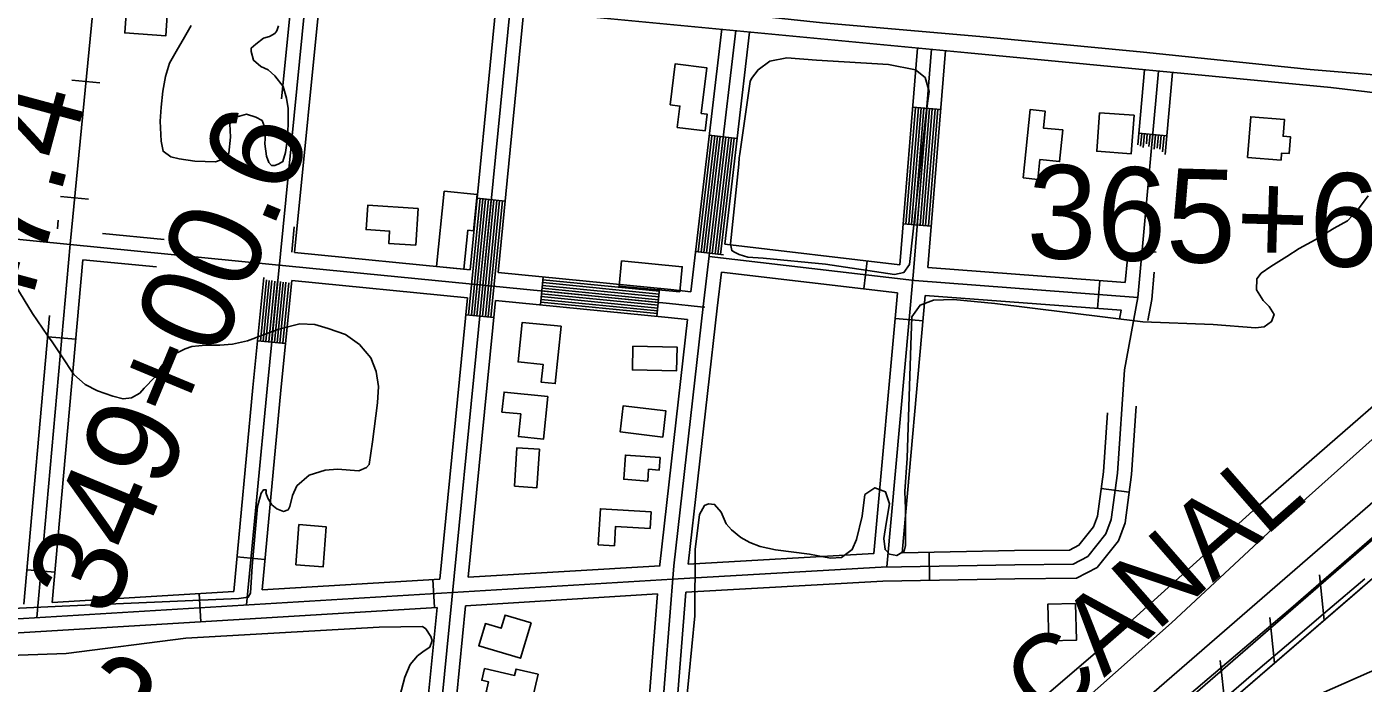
# Model space of a CAD drawing. Extents: x 3704301 to 3742427, y 506229 to 532009.
# Drawn here: x 3711526 to 3712953, y 518312 to 519013 of the extents above; entities that cross this region are included whole.
import ezdxf

# ---------------------------------------------------------------- set-up
doc = ezdxf.new("R2010")
doc.units = 0
for name, color, linetype in [('V-BLDG-OTLN', 7, 'Continuous'), ('V-FLOD-BASE', 7, 'Continuous'), ('V-LEVE-TOET', 7, 'Continuous'), ('V-RIVR-IDEN', 7, 'Continuous'), ('V-ROAD-CNTR', 7, 'Continuous'), ('V-RRAP-FSHR', 7, 'Continuous'), ('V-SITE-VEGE', 7, 'Continuous'), ('V-SURV-IDEN', 7, 'Continuous'), ('V-SURV-LINE', 7, 'Continuous')]:
    doc.layers.add(name, color=color, linetype=linetype)

msp = doc.modelspace()

# ---------------------------------------------------------------- linework, layer by layer
at = {"layer": 'V-BLDG-OTLN'}
for points in [[(3711666.3, 519070.5), (3711665.1, 519054.2), (3711677.8, 519053.3), (3711674.3, 519003.5), (3711630.6, 519006.6), (3711634.2, 519057.2), (3711637.3, 519057), (3711638.4, 519072.4)], [(3712213, 518929.8), (3712218.5, 518973.7), (3712252.2, 518969.5), (3712246.2, 518920.7), (3712252.5, 518919.9), (3712250.3, 518901.9), (3712220.6, 518905.6), (3712223.4, 518928.5)], [(3712590.1, 518851.6), (3712597.4, 518924.7), (3712613.4, 518923.1), (3712611.6, 518904.9), (3712632.4, 518902.9), (3712629, 518869.1), (3712607.9, 518871.2), (3712605.8, 518850)], [(3712671.7, 518921.4), (3712708.5, 518918.7), (3712705.5, 518877.5), (3712668.7, 518880.2)], [(3712829.6, 518873.5), (3712833.1, 518917), (3712869, 518914.2), (3712867.6, 518896.3), (3712875.4, 518895.6), (3712874, 518877.6), (3712866.1, 518878.2), (3712865.5, 518870.7)], [(3711997.1, 518795.7), (3711992.8, 518754.1), (3711963.5, 518757.1), (3711971.7, 518837.5), (3712006.9, 518833.9), (3712002.9, 518795.1)], [(3711941.4, 518779.7), (3711912.5, 518781.6), (3711913.4, 518794.8), (3711888.3, 518796.5), (3711890, 518822.5), (3711943.9, 518818.9)], [(3712223.4, 518729.8), (3712158.5, 518735.9), (3712161.1, 518762.9), (3712225.9, 518756.7)], [(3712096.6, 518693.1), (3712090.4, 518631.8), (3712075.4, 518633.3), (3712077.3, 518652.4), (3712050.7, 518655), (3712055, 518697.3)], [(3712173.3, 518671.9), (3712220.4, 518670.9), (3712219.8, 518645.4), (3712172.7, 518646.4)], [(3712082.5, 518617.9), (3712077.9, 518572.5), (3712050.9, 518575.2), (3712053.4, 518599.4), (3712033.4, 518601.4), (3712035.6, 518622.7)], [(3712205.2, 518574.7), (3712159.7, 518580.2), (3712163, 518608.1), (3712208.5, 518602.7)], [(3712046.7, 518522.2), (3712049.4, 518563.3), (3712073.4, 518561.7), (3712070.7, 518520.6)], [(3712189.1, 518527.6), (3712163.4, 518529.6), (3712165.3, 518555.4), (3712202.2, 518552.7), (3712201.3, 518539.5), (3712190, 518540.3)], [(3712191.6, 518477), (3712154.8, 518479.3), (3712153.5, 518458.6), (3712136.2, 518459.6), (3712138.6, 518498.1), (3712192.7, 518494.7)], [(3711813.3, 518438.2), (3711816.6, 518481.2), (3711845.6, 518478.9), (3711842.3, 518435.9)], [(3712646, 518396.9), (3712647.1, 518357.8), (3712617.4, 518356.9), (3712616.3, 518396.1)], [(3712064.5, 518376.2), (3712053.2, 518338.3), (3712008.6, 518351.6), (3712015.7, 518375.4), (3712032.6, 518370.4), (3712036.8, 518384.5)], [(3712072.2, 518321.3), (3712065.1, 518290.8), (3712016.7, 518302.1), (3712019.2, 518313.1), (3712011.9, 518314.8), (3712014.8, 518327.3), (3712046.8, 518319.9), (3712048.4, 518326.8)]]:
    msp.add_lwpolyline(points, close=True, dxfattribs=at)
at = {"layer": 'V-FLOD-BASE'}
msp.add_lwpolyline([(3712762.7, 518295.4), (3712875.9, 518391.6), (3712965.1, 518469.3)], dxfattribs=at)
at = {"layer": 'V-LEVE-TOET'}
for points in [[(3711586.2, 519172), (3711588.4, 519170.9), (3711722.8, 519116.9), (3711798, 519088.7), (3711821.7, 519081.2), (3711868.5, 519070.4), (3711901.1, 519063.9), (3711971.1, 519056.5), (3712087.4, 519044.5), (3712238.7, 519032.1), (3712375.8, 519017.3), (3712543.6, 519003), (3712718.4, 518986.2), (3712896.6, 518967.7), (3713058.8, 518953.9)], [(3712972.8, 518580.9), (3712862, 518481.9), (3712748.3, 518376.2), (3712629, 518270)], [(3712796.8, 518288), (3712836.2, 518322), (3712875.8, 518355.9), (3712915.4, 518389.6), (3712955.1, 518423.2)]]:
    msp.add_lwpolyline(points, dxfattribs=at)
at = {"layer": 'V-ROAD-CNTR'}
for p, q in [((3711574.1, 518956.3), (3711604, 518953.4)), ((3712472.1, 518927.3), (3712502, 518924.8)), ((3712254.7, 518897.2), (3712284.5, 518893.7)), ((3712713.6, 518899.5), (3712743.4, 518896.8)), ((3711562, 518831.9), (3711591.9, 518829)), ((3712007, 518829.9), (3712036.8, 518827)), ((3712461.9, 518802.7), (3712491.8, 518800.2)), ((3712240.1, 518773), (3712269.9, 518769.5)), ((3712419.8, 518733.2), (3712423.3, 518763)), ((3712727.9, 518772.7), (3712732, 518772.3)), ((3712074.5, 518715.9), (3712077.4, 518745.8)), ((3712198.9, 518703.6), (3712201.8, 518733.5)), ((3712669.5, 518712.1), (3712671.8, 518742)), ((3711994.8, 518705.5), (3712024.6, 518702.6)), ((3712453.2, 518701.6), (3712483.1, 518698.9)), ((3711548.3, 518682), (3711578.2, 518679.3)), ((3711772.4, 518677.6), (3711802.3, 518674.6)), ((3712673.3, 518519.6), (3712703.1, 518515.7)), ((3711750.4, 518446.6), (3711780.3, 518443.8)), ((3712489.5, 518451.6), (3712490, 518421.6)), ((3711526.2, 518432.9), (3711556.1, 518430.3)), ((3711959.6, 518422.5), (3711961.4, 518392.5)), ((3711710.1, 518407.4), (3711711.9, 518377.4))]:
    msp.add_line(p, q, dxfattribs=at)
for points in [[(3713157.6, 518919.9), (3712918.7, 518948.2), (3712531.1, 518985.5), (3712067.6, 519029.6), (3711906, 519048.2), (3711880.7, 519050.4), (3711857.5, 519053.6), (3711843.4, 519056.9), (3711828.4, 519062.3), (3711804.8, 519068.1), (3711783.6, 519074.2), (3711747.7, 519088.7), (3711454.3, 519226.5), (3711379.5, 519260.4), (3711253.9, 519313.1), (3711117.8, 519371.9), (3710938, 519451.5), (3710654.9, 519565.5), (3710319.9, 519704.9), (3710100.2, 519789)], [(3711608.4, 519154.1), (3711572.1, 518780.7)], [(3711782.5, 518626.4), (3711825.6, 519062.9)], [(3711798, 518936.3), (3711810.7, 519064.4)], [(3711811.9, 518772), (3711840.5, 519061.5)], [(3711943.7, 518032.3), (3712042, 519032.6)], [(3711999.5, 518753.5), (3712027, 519034)], [(3712029.3, 518750.5), (3712056.9, 519031.1)], [(3712283, 519009.1), (3712248.3, 518714.4), (3712217, 518437.2), (3712189.2, 518086.5), (3712183, 518018.1), (3712181.8, 517997.1), (3712180, 517976.5), (3712174.9, 517954.9), (3712167.9, 517934.5), (3712154.1, 517910.3), (3712135.3, 517885.5), (3711836.5, 517621.3)], [(3712235.1, 518730.1), (3712268.1, 519010.9)], [(3712271.3, 518780.9), (3712297.9, 519007.4)], [(3712458.3, 518758.9), (3712477.3, 518990.4)], [(3712472.8, 518751.6), (3712492.2, 518989.2)], [(3712488.2, 518755.9), (3712507.2, 518988)], [(3712712.4, 518887.2), (3712719.8, 518967.3)], [(3712734.7, 518965.9), (3712712.6, 518723.9)], [(3712741.6, 518876.7), (3712749.6, 518964.5)], [(3712464.9, 518802.4), (3712475.1, 518927)], [(3712467.9, 518802.2), (3712478.1, 518926.8)], [(3712470.9, 518801.9), (3712481.1, 518926.5)], [(3712473.9, 518801.7), (3712484.1, 518926.3)], [(3712476.9, 518801.5), (3712487.1, 518926)], [(3712479.9, 518801.2), (3712490, 518925.8)], [(3712482.8, 518801), (3712493, 518925.6)], [(3712485.8, 518800.7), (3712496, 518925.3)], [(3712488.8, 518800.5), (3712499, 518925.1)], [(3710522, 518888.5), (3710885.2, 518848.7), (3711788, 518759.3), (3712212.4, 518717.4), (3712245.5, 518714), (3712250.1, 518713.7)], [(3712243.1, 518772.7), (3712257.7, 518896.8)], [(3712246.1, 518772.3), (3712260.7, 518896.5)], [(3712249.1, 518772), (3712263.6, 518896.1)], [(3712252, 518771.6), (3712266.6, 518895.8)], [(3712255, 518771.3), (3712269.6, 518895.4)], [(3712258, 518770.9), (3712272.6, 518895.1)], [(3712261, 518770.6), (3712275.6, 518894.7)], [(3712264, 518770.2), (3712278.5, 518894.4)], [(3712266.9, 518769.9), (3712281.5, 518894)], [(3712715.3, 518885.5), (3712716.6, 518899.2)], [(3712718.2, 518884.1), (3712719.5, 518899)], [(3712721.6, 518888.1), (3712722.5, 518898.7)], [(3712724.3, 518885.4), (3712725.5, 518898.4)], [(3712727.5, 518887.1), (3712728.5, 518898.2)], [(3712730.1, 518882.5), (3712731.5, 518897.9)], [(3712733.2, 518883.6), (3712734.5, 518897.6)], [(3712736.1, 518882.5), (3712737.5, 518897.3)], [(3712738.9, 518879.7), (3712740.5, 518897.1)], [(3711997.8, 518705.2), (3712010, 518829.6)], [(3712000.7, 518704.9), (3712013, 518829.3)], [(3712003.7, 518704.6), (3712016, 518829)], [(3712006.7, 518704.3), (3712018.9, 518828.7)], [(3712009.7, 518704), (3712021.9, 518828.4)], [(3712012.7, 518703.7), (3712024.9, 518828.1)], [(3712015.7, 518703.4), (3712027.9, 518827.8)], [(3712018.7, 518703.1), (3712030.9, 518827.5)], [(3712021.6, 518702.8), (3712033.9, 518827.3)], [(3711558.6, 518797.1), (3711559.6, 518806.7)], [(3711672.7, 518785.8), (3711606.8, 518792.3)], [(3711808.9, 518772.5), (3711811.6, 518799.3)], [(3711572.1, 518780.8), (3711536.7, 518381.8)], [(3712458.3, 518758.9), (3712271.3, 518780.9)], [(3711553.2, 518397.8), (3711585.7, 518764.3)], [(3711664.5, 518756.5), (3711585.7, 518764.3)], [(3711999.5, 518753.5), (3711811.9, 518772)], [(3712254.6, 518767.7), (3712474.1, 518742), (3712712.6, 518723.9), (3712698.2, 518646.5), (3712690.7, 518536.2), (3712684.2, 518486.7), (3712678.5, 518471.2), (3712659.2, 518447.2), (3712643.3, 518438.9), (3712581, 518438.3), (3712439.8, 518435.7)], [(3712699, 518740), (3712701.3, 518765.6)], [(3710662.6, 518333.3), (3711322.3, 518368.8), (3712215.5, 518423), (3712444.3, 518435.9), (3712472.8, 518751.6)], [(3712235.1, 518730.1), (3712213.9, 518732.3), (3712029.3, 518750.5)], [(3712232.3, 518439), (3712263.2, 518712.6), (3712267.8, 518751.1)], [(3712455.7, 518729), (3712267.8, 518751.1)], [(3712699, 518740), (3712488.2, 518755.9)], [(3712727.4, 518721.8), (3712730.1, 518751.1)], [(3711767.5, 518627.8), (3711779.1, 518745.1)], [(3711775.4, 518677.3), (3711781.9, 518742.6)], [(3711778.4, 518677), (3711784.9, 518742.2)], [(3711781.4, 518676.7), (3711787.8, 518741.9)], [(3711784.4, 518676.4), (3711790.8, 518741.5)], [(3711787.4, 518676.1), (3711793.8, 518741.1)], [(3711790.4, 518675.8), (3711796.8, 518740.8)], [(3711793.3, 518675.5), (3711799.8, 518740.4)], [(3711796.3, 518675.2), (3711802.7, 518740.1)], [(3711797.4, 518624.9), (3711809, 518742.2)], [(3711799.3, 518674.9), (3711805.7, 518739.7)], [(3711996.6, 518723.6), (3711809, 518742.2)], [(3712200.7, 518721.5), (3712076.3, 518733.8)], [(3712200.9, 518724.5), (3712076.6, 518736.8)], [(3712201.2, 518727.5), (3712076.9, 518739.8)], [(3712201.5, 518730.5), (3712077.1, 518742.8)], [(3711967, 518422.9), (3711996.6, 518723.6)], [(3711997.4, 518424.8), (3712026.4, 518720.7)], [(3712231.7, 518700.3), (3712210.9, 518702.4), (3712026.4, 518720.7)], [(3712199.2, 518706.6), (3712074.8, 518718.9)], [(3712199.5, 518709.6), (3712075.1, 518721.9)], [(3712199.8, 518712.6), (3712075.4, 518724.9)], [(3712200.1, 518715.6), (3712075.7, 518727.9)], [(3712200.4, 518718.6), (3712076, 518730.9)], [(3712232.3, 518439), (3712430.5, 518450.2), (3712455.7, 518729)], [(3712460.7, 518451.1), (3712485.5, 518726.1)], [(3712693, 518700.8), (3712694.8, 518710.2), (3712485.5, 518726.1)], [(3712723.2, 518699.2), (3712727.4, 518721.8)], [(3711522.9, 518396), (3711550.3, 518704.8)], [(3712202, 518437.5), (3712202.1, 518438.6), (3712231.7, 518700.3)], [(3711746.9, 518409.6), (3711767.5, 518627.8)], [(3711782.5, 518626.4), (3711760.6, 518395.4)], [(3711777.2, 518411.4), (3711797.4, 518624.9)], [(3712440.3, 518420.7), (3712581.2, 518423.3), (3712647, 518424), (3712668.9, 518435.4), (3712691.7, 518463.7), (3712698.8, 518483.2), (3712705.6, 518534.7), (3712710.6, 518607.6)], [(3712460.7, 518451.1), (3712580.8, 518453.3), (3712639.5, 518453.9), (3712649.5, 518459.1), (3712665.2, 518478.7), (3712669.5, 518490.3), (3712675.7, 518537.7), (3712680.1, 518600.7)], [(3711997.4, 518424.8), (3712202.3, 518437.2)], [(3711777.2, 518411.4), (3711967, 518422.9)], [(3712229.8, 518408.8), (3712440.3, 518420.7)], [(3711553.2, 518397.8), (3711746.9, 518409.6)], [(3711826.6, 517632.6), (3712124.2, 517895.8), (3712141.5, 517918.6), (3712154.2, 517940.7), (3712160.4, 517959.1), (3712165.2, 517978.9), (3712166.8, 517998.2), (3712168.1, 518019.2), (3712174.2, 518087.7), (3712199.6, 518407)], [(3711982.5, 517730.4), (3712146.3, 517875.3), (3712166.6, 517902), (3712181.7, 517928.3), (3712189.3, 517950.8), (3712194.9, 517974.1), (3712196.8, 517996), (3712198, 518016.9), (3712204.1, 518085.2), (3712229.8, 518408.8)], [(3711994.4, 518394.5), (3712199.6, 518407)], [(3710676.3, 518319), (3711323.1, 518353.8), (3711964.1, 518392.7)], [(3711945.8, 518207.2), (3711964.1, 518392.7)], [(3711975.1, 518197.8), (3711994.4, 518394.5)]]:
    msp.add_lwpolyline(points, dxfattribs=at)
at = {"layer": 'V-RRAP-FSHR'}
for p, q in [((3712911.5, 518378.9), (3712906.5, 518427.5)), ((3712858.5, 518333.1), (3712853.6, 518381.7)), ((3712805.6, 518287.4), (3712800.6, 518335.9))]:
    msp.add_line(p, q, dxfattribs=at)
for points in [[(3712728.4, 518220.7), (3713145.3, 518580.9)], [(3712728.4, 518220.7), (3713145.3, 518580.9)], [(3712952.2, 518414.1), (3712728.4, 518220.7), (3712445.4, 517976.3), (3712282.4, 517826.2), (3712252.1, 517792.9), (3712240.9, 517776), (3712231.4, 517756.8), (3712224.2, 517740), (3712219.9, 517721.8), (3712218.1, 517699.4), (3712217.8, 517682.5), (3712218.9, 517672.1), (3712221, 517657), (3712231.4, 517636), (3712245, 517605.3), (3712255.9, 517589.5), (3712270, 517575.8), (3712291.4, 517568.1), (3712311.4, 517564), (3712338.7, 517559.3)], [(3712949.1, 518411.4), (3712728.4, 518220.7), (3712445.4, 517976.3), (3712282.4, 517826.2), (3712252.1, 517792.9), (3712240.9, 517776), (3712231.4, 517756.8), (3712229.1, 517751.5)]]:
    msp.add_lwpolyline(points, dxfattribs=at)
at = {"layer": 'V-SITE-VEGE'}
for points in [[(3711794.8, 519014.3), (3711793, 519008.9), (3711790.7, 519006), (3711785.3, 519003), (3711778.8, 519001.2), (3711770.5, 518994.6), (3711765.7, 518990.4), (3711765.7, 518986.9), (3711768.1, 518977.4), (3711775.9, 518970.8), (3711783.6, 518967.3), (3711790.8, 518960.8), (3711799.7, 518949.5), (3711803.3, 518937), (3711805.1, 518925.7), (3711805.2, 518908.5), (3711804, 518891.2), (3711802.3, 518878.7), (3711799.3, 518869.2), (3711795.2, 518866.8), (3711791, 518865), (3711787.4, 518865), (3711784.5, 518868), (3711782.1, 518875.1), (3711780.2, 518888.2), (3711780.8, 518899.5), (3711779.6, 518907.2), (3711777.2, 518913.2), (3711770.7, 518916.7), (3711760.5, 518919.7), (3711748.1, 518916.1), (3711742.7, 518909.5), (3711743.4, 518895.2), (3711741.6, 518878), (3711737.5, 518872.6), (3711727.4, 518869), (3711705.4, 518869.6), (3711688.7, 518871.9), (3711679.8, 518874.3), (3711671.4, 518880.2), (3711669.6, 518890.9), (3711668.4, 518912.3), (3711669.5, 518927.2), (3711671.3, 518944.4), (3711674.2, 518959.9), (3711678.3, 518974.2), (3711685.5, 518986.7), (3711694.3, 519002.2), (3711701.4, 519014.7)], [(3712226.6, 518252.4), (3712239.3, 518383.8), (3712239.8, 518454.6), (3712244.4, 518492.1), (3712249.8, 518501.6), (3712253.9, 518503.4), (3712260.5, 518502.8), (3712267.6, 518494.5), (3712273, 518482), (3712278.4, 518475.5), (3712288.5, 518467.2), (3712298, 518461.9), (3712309.3, 518457.7), (3712325.4, 518454.2), (3712361.7, 518449.5), (3712384.3, 518445.4), (3712396.2, 518446), (3712407.5, 518454.4), (3712412.2, 518465.1), (3712418.1, 518490.1), (3712421, 518513.3), (3712431.7, 518520.5), (3712443, 518516.3), (3712447.2, 518503.2), (3712443.7, 518482.4), (3712441.3, 518466.4), (3712442.5, 518454.5), (3712447.3, 518449.7), (3712455.1, 518448), (3712458.6, 518450.3), (3712462.8, 518452.7), (3712464.5, 518458.7), (3712464.5, 518475.9), (3712464.4, 518497.9), (3712463.8, 518516.4), (3712466.1, 518552.1), (3712470, 518672.8), (3712471.1, 518703.1), (3712480, 518715.6), (3712494.2, 518721), (3712515.6, 518721.7), (3712559.7, 518717.6), (3712717.9, 518697.8), (3712792.8, 518695), (3712838, 518691.5), (3712847.5, 518692.7), (3712855.3, 518698.1), (3712858.2, 518705.8), (3712852.8, 518714.1), (3712846.3, 518720.7), (3712839.1, 518731.9), (3712839.7, 518743.8), (3712844.4, 518749.8), (3712854.5, 518757), (3712871.7, 518767.7), (3712884.8, 518776.1), (3712902, 518785.6), (3712922.2, 518798.1), (3712936.5, 518805.9), (3712947.1, 518817.2), (3712958.4, 518832.7)], [(3711514.2, 518735.9), (3711532.1, 518706.8), (3711548.2, 518683.1), (3711553, 518676.5), (3711563.1, 518661.7), (3711576.3, 518641.5), (3711588.2, 518630.8), (3711601.3, 518624.3), (3711617.9, 518618.4), (3711628.7, 518615.5), (3711637.6, 518616.7), (3711646.5, 518621.5), (3711651.2, 518626.8), (3711662.5, 518638.7), (3711669.6, 518650.1), (3711678.5, 518660.8), (3711695.1, 518669.1), (3711702.3, 518671.5), (3711717.1, 518672.8), (3711732, 518672.8), (3711745.7, 518674), (3711761.7, 518677.6), (3711777.8, 518683.6), (3711795, 518690.2), (3711817.6, 518695.6), (3711833.6, 518695), (3711847.9, 518690.9), (3711866.4, 518684.4), (3711881.2, 518673.8), (3711893.2, 518659.5), (3711899.2, 518644.7), (3711901.6, 518628.6), (3711900.4, 518611.4), (3711895.2, 518569.7), (3711891.7, 518545.3), (3711888.7, 518542.3), (3711880.4, 518538.8), (3711857.8, 518540.5), (3711844.7, 518539.3), (3711827.5, 518533.9), (3711814.4, 518522.5), (3711809.7, 518512.4), (3711806.7, 518500.5), (3711805, 518497), (3711800.2, 518495.2), (3711793.1, 518498.1), (3711787.7, 518502.3), (3711783.5, 518509.4), (3711781.1, 518515.3), (3711781.7, 518516.5), (3711781.7, 518518.3), (3711778.7, 518518.3), (3711776.4, 518514.7), (3711772.2, 518500.4), (3711766.5, 518436.8), (3711764.7, 518407.7), (3711762.4, 518403.5), (3711752.3, 518402.3), (3711563.8, 518394.1), (3711388.4, 518385.9)], [(3712994, 518634.2), (3712835.5, 518495.9), (3712677.1, 518352.8), (3712540, 518234.7)], [(3710701.7, 518308.7), (3710712.4, 518312.8), (3710729.6, 518317.6), (3710733.2, 518318.8), (3710841.4, 518315.5), (3710974, 518321.2), (3711138.7, 518328.1), (3711283.8, 518334.4), (3711405.7, 518337.7), (3711568, 518343.4), (3711695.8, 518359.8), (3711902.1, 518371.6), (3711948.5, 518372.3), (3711952.1, 518369.9), (3711957.5, 518361.6), (3711958.7, 518357.4), (3711956.3, 518350.3), (3711950.4, 518346.1), (3711943.2, 518340.8), (3711935.5, 518331.8), (3711929.6, 518318.1), (3711924.3, 518297.9)], [(3712905.2, 518299.2), (3712975.3, 518330.3)]]:
    msp.add_lwpolyline(points, dxfattribs=at)
msp.add_lwpolyline([(3712287.5, 518877.5), (3712298.6, 518954.8), (3712299.8, 518957.8), (3712306.9, 518967.3), (3712319.4, 518976.3), (3712337.8, 518979.9), (3712369.3, 518977.6), (3712446.1, 518973), (3712475.2, 518967.2), (3712485.3, 518958.9), (3712489.5, 518944), (3712486.6, 518921.4), (3712468.6, 518759), (3712462.7, 518750.7), (3712452.5, 518748.3), (3712378.8, 518759.4), (3712312.2, 518765.8), (3712296.1, 518766.9), (3712286.6, 518769.9), (3712281.8, 518772.2), (3712278.8, 518774), (3712277.6, 518781.1), (3712286.4, 518866.2), (3712286.9, 518873.3)], close=True, dxfattribs=at)
at = {"layer": 'V-SURV-LINE'}
for points in [[(3712220.1, 517859.9), (3713304.1, 518800.7)], [(3713323.8, 518778.1), (3712239.8, 517837.3)]]:
    msp.add_lwpolyline(points, dxfattribs=at)

# ---------------------------------------------------------------- texts
at = {"layer": 'V-RIVR-IDEN'}
msp.add_text('ALGIERS CANAL', height=83, rotation=41.1794, dxfattribs=at).set_placement((3712230.7, 517927.2))
at = {"layer": 'V-SURV-IDEN'}
for s, rotation, p in [('348+47.4', 74.8586, (3711443.7, 518396.7)), ('349+00.6', 67.441, (3711615, 518379.3)), ('365+61.6', 358.3824, (3712593.1, 518766.4)), ('380+37.0', 326.5276, (3711558, 518269.4))]:
    msp.add_text(s, height=100, rotation=rotation, dxfattribs=at).set_placement(p)

doc.saveas('drawing.dxf')
